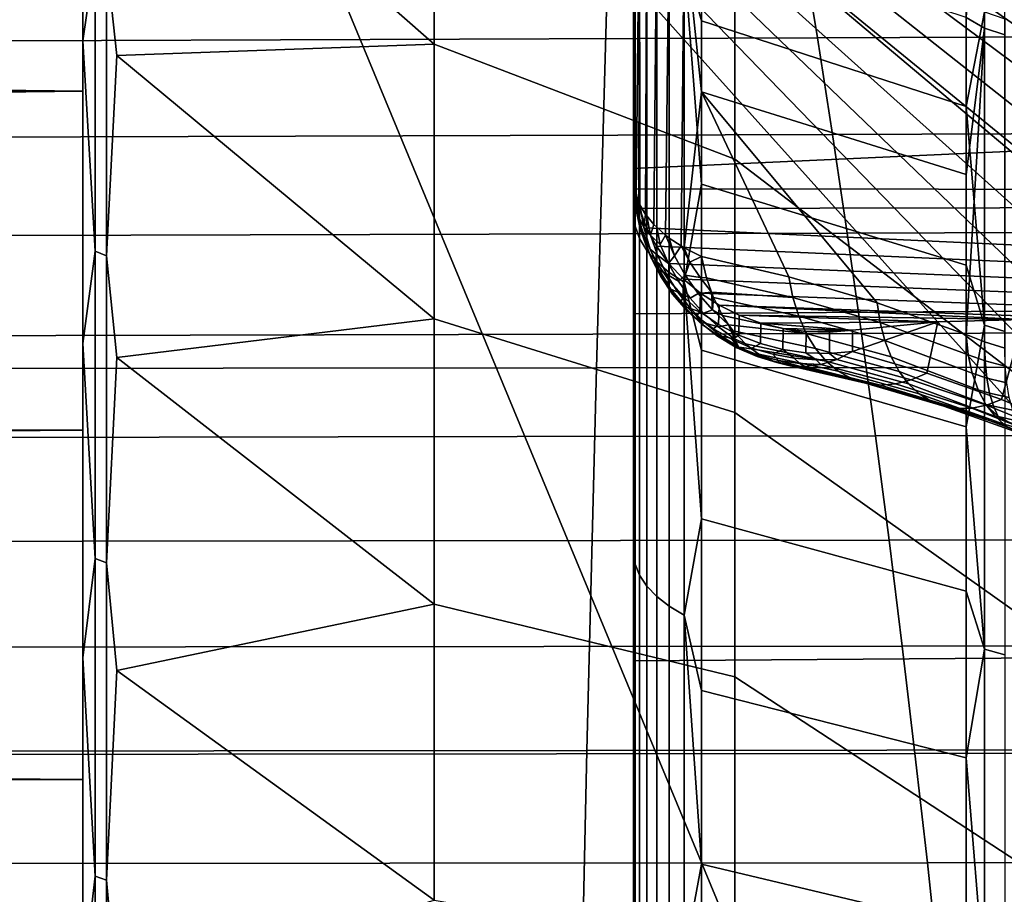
# Model space of a CAD drawing. Header units: metres. Extents: x -23 to 242, y -40 to 23.
# Tile 308 of 450: x 60.33 to 62.93, y 8.78 to 11.08. Entities that reach past the tile are written whole.
import ezdxf

# ---------------------------------------------------------------- set-up
doc = ezdxf.new("R2010")
doc.units = ezdxf.units.M
doc.layers.add('solid_10171013', color=7, linetype='CONTINUOUS')

msp = doc.modelspace()

# ---------------------------------------------------------------- linework, layer by layer
at = {"layer": 'solid_10171013'}
for points in [[(60.5, 8.128956, 93.920914), (60.5, 12.586076, 80.956848), (60.5, 12.791713, 84.279747), (60.5, 8.051775, 94.185745)], [(60.5, 8.051775, 94.185745), (60.5, 12.791713, 84.279747), (60.5, 5.701145, 100.984077)], [(63.438198, 5.701145, 100.984077), (60.5, 5.701145, 100.984077), (60.5, 12.791713, 84.279747)], [(66.439064, 6.178546, 99.85939), (66.376396, 5.701229, 100.983879), (63.438198, 5.701145, 100.984077), (60.5, 12.791713, 84.279747)], [(63.843845, 10.799476, 88.97316), (60.5, 12.791713, 84.279747), (63.275738, 11.222434, 87.976738)], [(64.358871, 10.366064, 89.994217), (60.5, 12.791713, 84.279747), (63.843845, 10.799476, 88.97316)], [(64.81916, 9.923616, 91.03656), (60.5, 12.791713, 84.279747), (64.358871, 10.366064, 89.994217)], [(65.224083, 9.472796, 92.098625), (60.5, 12.791713, 84.279747), (64.81916, 9.923616, 91.03656)], [(65.572449, 9.014806, 93.177582), (60.5, 12.791713, 84.279747), (65.224083, 9.472796, 92.098625)], [(65.863396, 8.550895, 94.270485), (60.5, 12.791713, 84.279747), (65.572449, 9.014806, 93.177582)], [(66.096451, 8.081754, 95.375717), (60.5, 12.791713, 84.279747), (65.863396, 8.550895, 94.270485)], [(66.270798, 7.608935, 96.489609), (60.5, 12.791713, 84.279747), (66.096451, 8.081754, 95.375717)], [(66.3862, 7.133365, 97.609978), (60.5, 12.791713, 84.279747), (66.270798, 7.608935, 96.489609)], [(66.442329, 6.65596, 98.734673), (60.5, 12.791713, 84.279747), (66.3862, 7.133365, 97.609978)], [(66.439064, 6.178546, 99.85939), (60.5, 12.791713, 84.279747), (66.442329, 6.65596, 98.734673)], [(60.5, 8.185253, 93.650314), (60.5, 11.755618, 80.319595), (60.5, 12.586076, 80.956848), (60.5, 8.128956, 93.920914)], [(62.96183, 11.306804, 106.725151), (62.216911, 11.955306, 107.509407), (62.216911, 11.350748, 108.131721), (62.96183, 10.740775, 107.318192)], [(62.874352, 11.059078, 81.077293), (62.874352, 11.855079, 81.680412), (62.825428, 11.08744, 81.05307)], [(62.927528, 11.041533, 81.101761), (62.927528, 11.836271, 81.703918), (62.874352, 11.855079, 81.680412), (62.874352, 11.059078, 81.077293)], [(60.5, 11.025971, 111.005943), (60.5, 11.791797, 110.390594), (60.5, 11.755618, 112.680405)], [(60.532379, 11.251168, 110.80912), (60.5, 11.791797, 110.390594), (60.5, 11.025971, 111.005943)], [(27.083891, 11.282874, 79.986465), (26.855364, 11.649214, 80.242821), (60.5, 11.755618, 80.319595), (60.5, 10.893069, 79.726776)], [(60.200001, 11.755705, 112.680344), (60.200001, 10.89278, 113.273415), (60.5, 10.893069, 113.273224), (60.5, 11.755618, 112.680405)], [(60.5, 8.220098, 93.376259), (60.5, 10.893069, 79.726776), (60.5, 11.755618, 80.319595), (60.5, 8.185253, 93.650314)], [(60.5, 10.228466, 111.578896), (60.5, 11.025971, 111.005943), (60.5, 11.755618, 112.680405), (60.5, 10.893069, 113.273224)], [(60.562321, 11.237652, 110.791931), (60.589287, 10.986746, 110.953888), (61.425186, 11.016607, 109.739616), (60.589287, 11.749707, 110.340805)], [(60.589287, 11.749707, 110.340805), (61.425186, 11.016607, 109.739616), (61.425186, 11.708012, 109.132317)], [(62.216911, 11.350748, 108.131721), (61.425186, 11.708012, 109.132317), (61.425186, 11.016607, 109.739616), (62.216911, 10.713842, 108.720886)], [(61.950001, 10.689047, 79.536896), (61.950001, 11.561425, 80.119041), (79.512314, 11.489018, 80.068169)], [(61.950001, 10.66209, 79.600403), (61.950001, 11.524248, 80.176056), (61.950001, 11.561425, 80.119041), (61.950001, 10.689047, 79.536896)], [(61.951706, 10.640018, 79.635284), (61.95388, 11.487421, 80.22625), (61.950001, 11.524248, 80.176056), (61.950001, 10.66209, 79.600403)], [(61.953896, 10.635756, 79.503433), (61.950001, 10.689047, 79.536896), (79.512314, 11.489018, 80.068169), (79.520798, 10.616048, 79.491119)], [(61.951706, 10.640018, 79.635284), (61.953896, 10.628829, 79.653069), (61.95388, 11.487421, 80.22625)], [(61.95388, 11.487421, 80.22625), (61.953896, 10.628829, 79.653069), (61.957092, 10.617318, 79.671371), (61.965477, 11.452089, 80.276306)], [(62.083687, 11.239864, 112.607681), (62.128605, 11.501122, 112.369476), (62.128605, 11.078641, 112.667252)], [(62.128605, 11.078641, 112.667252), (62.128605, 11.501122, 112.369476), (62.825428, 11.263621, 111.818939), (62.825428, 10.852987, 112.112549)], [(61.957092, 10.617318, 79.671371), (61.96426, 10.598804, 79.700653), (61.965477, 11.452089, 80.276306)], [(61.96426, 10.598804, 79.700653), (61.96682, 10.593431, 79.709145), (61.965477, 11.452089, 80.276306)], [(61.965477, 11.452089, 80.276306), (61.96682, 10.593431, 79.709145), (61.981819, 10.568454, 79.748863), (61.984608, 11.417864, 80.324791)], [(61.981819, 10.568454, 79.748863), (61.984577, 10.564619, 79.754944), (61.984608, 11.417864, 80.324791)], [(61.984608, 11.417864, 80.324791), (61.984577, 10.564619, 79.754944), (62.003841, 10.541604, 79.791252), (62.010979, 11.385279, 80.370949)], [(61.95388, 10.537431, 113.404388), (61.950001, 11.15432, 113.078812), (61.95388, 11.399031, 112.835785)], [(61.95388, 10.537431, 113.404388), (61.95388, 11.399031, 112.835785), (61.965477, 11.363971, 112.785538), (61.965477, 10.505021, 113.352394)], [(62.003841, 10.541604, 79.791252), (62.010963, 10.534391, 79.802734), (62.010979, 11.385279, 80.370949)], [(62.010979, 11.385279, 80.370949), (62.010963, 10.534391, 79.802734), (62.034363, 10.5138, 79.835464), (62.044178, 11.354839, 80.41407)], [(61.965477, 10.505021, 113.352394), (61.965477, 11.363971, 112.785538), (61.984608, 11.330009, 112.73687), (61.984608, 10.473627, 113.302032)], [(61.984608, 10.473627, 113.302032), (61.984608, 11.330009, 112.73687), (62.010979, 11.297674, 112.690529), (62.010979, 10.443736, 113.254082)], [(62.034363, 10.5138, 79.835464), (62.044167, 10.506214, 79.847389), (62.044178, 11.354839, 80.41407)], [(62.044178, 11.354839, 80.41407), (62.044167, 10.506214, 79.847389), (62.07539, 10.485476, 79.880539), (62.083687, 11.32702, 80.453484)], [(62.96183, 10.740775, 107.318192), (62.216911, 11.350748, 108.131721), (62.216911, 10.713842, 108.720886), (62.96183, 10.143685, 107.879944)], [(61.950001, 10.30627, 113.698349), (79.231575, 10.426276, 113.625862), (79.209503, 11.306399, 113.058014), (61.950001, 11.190844, 113.136337)], [(62.07539, 10.485476, 79.880539), (62.083714, 10.480637, 79.888344), (62.083687, 11.32702, 80.453484)], [(62.083687, 11.32702, 80.453484), (62.128605, 10.891182, 80.205879), (62.128605, 11.317075, 80.498749)], [(62.083687, 11.32702, 80.453484), (62.083714, 10.480637, 79.888344), (62.128605, 10.891182, 80.205879)], [(62.128605, 10.891182, 80.205879), (62.825428, 10.673471, 80.764183), (62.825428, 11.08744, 81.05307), (62.128605, 11.317075, 80.498749)], [(27.311821, 10.911628, 79.738846), (27.083891, 11.282874, 79.986465), (60.5, 10.893069, 79.726776)], [(59.565639, 11.271171, 252.26239), (62.393341, 11.282767, 252.810181), (62.434021, 11.03344, 252.572495), (59.605713, 11.023162, 252.022919)], [(62.010979, 10.443736, 113.254082), (62.010979, 11.297674, 112.690529), (62.044178, 11.267469, 112.647247), (62.044178, 10.415814, 113.20929)], [(62.393341, 11.282767, 252.810181), (65.213303, 11.295973, 253.358307), (65.254417, 11.045287, 253.122299), (62.434021, 11.03344, 252.572495)], [(62.044178, 10.415814, 113.20929), (62.044178, 11.267469, 112.647247), (62.083687, 11.239864, 112.607681), (62.083687, 10.390295, 113.16835)], [(62.874397, 11.101588, 111.892097), (62.825428, 10.852987, 112.112549), (62.825428, 11.263621, 111.818939)], [(60.532379, 10.47157, 111.389122), (60.532379, 11.251168, 110.80912), (60.5, 11.025971, 111.005943)], [(60.562321, 10.458991, 111.371239), (60.562321, 11.237652, 110.791931), (60.532379, 11.251168, 110.80912), (60.532379, 10.47157, 111.389122)], [(60.562321, 11.237652, 110.791931), (60.562321, 10.458991, 111.371239), (60.589287, 10.986746, 110.953888)], [(62.083687, 11.239864, 112.607681), (62.128605, 11.078641, 112.667252), (62.128605, 10.648454, 112.953773)], [(62.083687, 10.390295, 113.16835), (62.083687, 11.239864, 112.607681), (62.128605, 10.648454, 112.953773)], [(61.950001, 10.272331, 113.639305), (61.950001, 10.30627, 113.698349), (61.950001, 11.190844, 113.136337), (61.950001, 11.15432, 113.078812)], [(57.947433, 11.16523, 275.471954), (57.920525, 10.161178, 275.65506), (61.8522, 10.164683, 276.384033), (61.880146, 11.168901, 276.199493)], [(61.880146, 11.168901, 276.199493), (61.8522, 10.164683, 276.384033), (65.80378, 10.168763, 277.115326), (65.832191, 11.173234, 276.929291)], [(61.95388, 10.537431, 113.404388), (61.950001, 10.272331, 113.639305), (61.950001, 11.15432, 113.078812)], [(62.874397, 11.101588, 111.892097), (62.874401, 10.276514, 112.454788), (62.825428, 10.852987, 112.112549)], [(62.927582, 11.08398, 111.867683), (62.927582, 10.260214, 112.429482), (62.874401, 10.276514, 112.454788), (62.874397, 11.101588, 111.892097)], [(62.128605, 10.648454, 112.953773), (62.128605, 11.078641, 112.667252), (62.825428, 10.852987, 112.112549), (62.825428, 10.434704, 112.395157)], [(62.874352, 11.059078, 81.077293), (62.825428, 11.08744, 81.05307), (62.825428, 10.673471, 80.764183)], [(62.434021, 11.03344, 252.572495), (65.254417, 11.045287, 253.122299), (65.294556, 10.78939, 252.891968), (62.47374, 10.778877, 252.340408)], [(62.874352, 11.059078, 81.077293), (62.825428, 10.673471, 80.764183), (62.825428, 10.251979, 80.486382)], [(62.874348, 10.232453, 80.516884), (62.874352, 11.059078, 81.077293), (62.825428, 10.251979, 80.486382)], [(62.927528, 10.21622, 80.542236), (62.927528, 11.041533, 81.101761), (62.874352, 11.059078, 81.077293), (62.874348, 10.232453, 80.516884)], [(59.605713, 11.023162, 252.022919), (62.434021, 11.03344, 252.572495), (62.47374, 10.778877, 252.340408), (59.644863, 10.769891, 251.788971)], [(60.532379, 10.47157, 111.389122), (60.5, 11.025971, 111.005943), (60.5, 10.228466, 111.578896)], [(60.589287, 10.986746, 110.953888), (61.425186, 10.293754, 110.309113), (61.425186, 11.016607, 109.739616)], [(62.216911, 10.713842, 108.720886), (61.425186, 11.016607, 109.739616), (61.425186, 10.293754, 110.309113), (62.216911, 10.046404, 109.275215)], [(60.562321, 10.458991, 111.371239), (60.589287, 10.191853, 111.524963), (61.425186, 10.293754, 110.309113), (60.589287, 10.986746, 110.953888)], [(27.537012, 10.537172, 79.500938), (27.311821, 10.911628, 79.738846), (60.5, 10.893069, 79.726776)], [(27.757111, 10.161452, 79.273712), (27.537012, 10.537172, 79.500938), (60.5, 10.893069, 79.726776), (60.5, 10.000049, 79.179543)], [(60.200001, 10, 113.820511), (60.5, 10.000049, 113.820457), (60.5, 10.893069, 113.273224), (60.200001, 10.89278, 113.273415)], [(60.5, 8.220098, 93.376259), (60.5, 10.000049, 79.179543), (60.5, 10.893069, 79.726776)], [(60.5, 9.400755, 112.108353), (60.5, 10.228466, 111.578896), (60.5, 10.893069, 113.273224), (60.5, 10.000049, 113.820457)], [(62.083714, 10.480637, 79.888344), (62.128605, 10.457715, 79.924347), (62.128605, 10.891182, 80.205879)], [(62.591694, 10.335068, 80.306725), (62.825428, 10.251979, 80.486382), (62.825428, 10.673471, 80.764183), (62.128605, 10.891182, 80.205879)], [(62.128605, 10.891182, 80.205879), (62.358986, 10.403736, 80.118958), (62.591694, 10.335068, 80.306725)], [(62.128605, 10.891182, 80.205879), (62.128605, 10.457715, 79.924347), (62.358986, 10.403736, 80.118958)], [(62.874401, 10.276514, 112.454788), (62.825428, 10.434704, 112.395157), (62.825428, 10.852987, 112.112549)], [(62.47374, 10.778877, 252.340408), (65.294556, 10.78939, 252.891968), (65.333687, 10.528402, 252.667404), (62.512486, 10.519197, 252.114014)], [(59.644863, 10.769891, 251.788971), (62.47374, 10.778877, 252.340408), (62.512486, 10.519197, 252.114014), (59.683064, 10.51147, 251.560669)], [(62.96183, 10.143685, 107.879944), (62.216911, 10.713842, 108.720886), (62.216911, 10.046404, 109.275215), (62.96183, 9.517261, 108.408791)], [(61.953793, 10.605516, 79.576393), (61.950001, 10.66209, 79.600403), (61.950001, 10.689047, 79.536896), (61.953896, 10.635756, 79.503433)], [(61.956345, 10.584389, 79.616776), (61.951706, 10.640018, 79.635284), (61.950001, 10.66209, 79.600403), (61.953793, 10.605516, 79.576393)], [(61.956345, 10.584389, 79.616776), (61.953896, 10.628829, 79.653069), (61.951706, 10.640018, 79.635284)], [(61.953793, 10.605516, 79.576393), (61.953896, 10.635756, 79.503433), (61.965309, 10.58368, 79.470963), (61.965111, 10.5498, 79.552742)], [(61.965309, 10.58368, 79.470963), (61.953896, 10.635756, 79.503433), (79.520798, 10.616048, 79.491119)], [(62.083687, 10.390295, 113.16835), (62.128605, 10.648454, 112.953773), (62.128605, 10.210861, 113.228851)], [(62.128605, 10.210861, 113.228851), (62.128605, 10.648454, 112.953773), (62.825428, 10.434704, 112.395157), (62.825428, 10.009066, 112.666557)], [(61.967648, 10.530431, 79.598633), (61.956345, 10.584389, 79.616776), (61.953793, 10.605516, 79.576393), (61.965111, 10.5498, 79.552742)], [(61.963722, 10.560752, 79.657555), (61.957092, 10.617318, 79.671371), (61.953896, 10.628829, 79.653069), (61.956345, 10.584389, 79.616776)], [(61.963722, 10.560752, 79.657555), (61.96426, 10.598804, 79.700653), (61.957092, 10.617318, 79.671371)], [(61.984184, 10.532975, 79.439552), (61.965309, 10.58368, 79.470963), (79.520798, 10.616048, 79.491119), (79.526909, 9.714173, 78.960403)], [(61.976833, 10.506365, 79.64357), (61.963722, 10.560752, 79.657555), (61.956345, 10.584389, 79.616776), (61.967648, 10.530431, 79.598633)], [(61.96426, 10.598804, 79.700653), (61.963722, 10.560752, 79.657555), (61.976902, 10.534065, 79.699333), (61.96682, 10.593431, 79.709145)], [(61.965111, 10.5498, 79.552742), (61.965309, 10.58368, 79.470963), (61.984184, 10.532975, 79.439552), (61.98378, 10.495786, 79.529816)], [(61.976902, 10.534065, 79.699333), (61.981819, 10.568454, 79.748863), (61.96682, 10.593431, 79.709145)], [(61.963722, 10.560752, 79.657555), (61.976833, 10.506365, 79.64357), (61.993958, 10.476963, 79.688446), (61.976902, 10.534065, 79.699333)], [(61.976902, 10.534065, 79.699333), (61.994522, 10.513766, 79.743721), (61.984577, 10.564619, 79.754944), (61.981819, 10.568454, 79.748863)], [(61.994522, 10.513766, 79.743721), (62.003841, 10.541604, 79.791252), (61.984577, 10.564619, 79.754944)], [(61.95388, 9.647532, 113.927589), (61.950001, 10.272331, 113.639305), (61.95388, 10.537431, 113.404388)], [(61.95388, 9.647532, 113.927589), (61.95388, 10.537431, 113.404388), (61.965477, 10.505021, 113.352394), (61.965477, 9.617859, 113.873985)], [(61.985451, 10.478247, 79.580513), (61.967648, 10.530431, 79.598633), (61.965111, 10.5498, 79.552742), (61.98378, 10.495786, 79.529816)], [(61.996239, 10.454049, 79.629013), (61.976833, 10.506365, 79.64357), (61.967648, 10.530431, 79.598633), (61.985451, 10.478247, 79.580513)], [(61.976902, 10.534065, 79.699333), (61.993958, 10.476963, 79.688446), (62.013, 10.461061, 79.736855), (61.994522, 10.513766, 79.743721)], [(61.98378, 10.495786, 79.529816), (61.984184, 10.532975, 79.439552), (62.010216, 10.484629, 79.409798), (62.009525, 10.444295, 79.507957)], [(62.010216, 10.484629, 79.409798), (61.984184, 10.532975, 79.439552), (79.526909, 9.714173, 78.960403)], [(61.994522, 10.513766, 79.743721), (62.020283, 10.489319, 79.788795), (62.010963, 10.534391, 79.802734), (62.003841, 10.541604, 79.791252)], [(62.020283, 10.489319, 79.788795), (62.034363, 10.5138, 79.835464), (62.010963, 10.534391, 79.802734)], [(62.512486, 10.519197, 252.114014), (65.333687, 10.528402, 252.667404), (65.371796, 10.262444, 252.448715), (62.55024, 10.254513, 251.893433)], [(59.683064, 10.51147, 251.560669), (62.512486, 10.519197, 252.114014), (62.55024, 10.254513, 251.893433), (59.720306, 10.248011, 251.338104)], [(61.965477, 9.617859, 113.873985), (61.965477, 10.505021, 113.352394), (61.984608, 10.473627, 113.302032), (61.984608, 9.589115, 113.822067)], [(61.976833, 10.506365, 79.64357), (61.996239, 10.454049, 79.629013), (62.017708, 10.422579, 79.676277), (61.993958, 10.476963, 79.688446)], [(61.994522, 10.513766, 79.743721), (62.013, 10.461061, 79.736855), (62.041882, 10.439446, 79.784439), (62.020283, 10.489319, 79.788795)], [(62.041882, 10.439446, 79.784439), (62.05748, 10.459279, 79.834488), (62.034363, 10.5138, 79.835464), (62.020283, 10.489319, 79.788795)], [(62.05748, 10.459279, 79.834488), (62.044167, 10.506214, 79.847389), (62.034363, 10.5138, 79.835464)], [(62.05748, 10.459279, 79.834488), (62.07539, 10.485476, 79.880539), (62.044167, 10.506214, 79.847389)], [(61.985451, 10.478247, 79.580513), (61.98378, 10.495786, 79.529816), (62.009525, 10.444295, 79.507957), (62.009514, 10.428539, 79.562668)], [(62.021679, 10.4045, 79.614082), (61.996239, 10.454049, 79.629013), (61.985451, 10.478247, 79.580513), (62.009514, 10.428539, 79.562668)], [(61.993958, 10.476963, 79.688446), (62.017708, 10.422579, 79.676277), (62.037018, 10.410901, 79.728264), (62.013, 10.461061, 79.736855)], [(62.009525, 10.444295, 79.507957), (62.010216, 10.484629, 79.409798), (62.04282, 10.439479, 79.382179), (62.04195, 10.396108, 79.487503)], [(62.04282, 10.439479, 79.382179), (62.010216, 10.484629, 79.409798), (79.526909, 9.714173, 78.960403)], [(62.086098, 10.408016, 79.830666), (62.098637, 10.442623, 79.880363), (62.07539, 10.485476, 79.880539), (62.05748, 10.459279, 79.834488)], [(62.098637, 10.442623, 79.880363), (62.083714, 10.480637, 79.888344), (62.07539, 10.485476, 79.880539)], [(62.098637, 10.442623, 79.880363), (62.128605, 10.457715, 79.924347), (62.083714, 10.480637, 79.888344)], [(60.532379, 9.662133, 111.926697), (60.532379, 10.47157, 111.389122), (60.5, 10.228466, 111.578896)], [(60.562321, 9.650526, 111.908165), (60.562321, 10.458991, 111.371239), (60.532379, 10.47157, 111.389122), (60.532379, 9.662133, 111.926697)], [(60.562321, 10.458991, 111.371239), (60.562321, 9.650526, 111.908165), (60.589287, 10.191853, 111.524963)], [(61.984608, 9.589115, 113.822067), (61.984608, 10.473627, 113.302032), (62.010979, 10.443736, 113.254082), (62.010979, 9.561749, 113.772629)], [(61.996239, 10.454049, 79.629013), (62.021679, 10.4045, 79.614082), (62.047802, 10.371711, 79.662987), (62.017708, 10.422579, 79.676277)], [(62.013, 10.461061, 79.736855), (62.037018, 10.410901, 79.728264), (62.068333, 10.39222, 79.777885), (62.041882, 10.439446, 79.784439)], [(62.068333, 10.39222, 79.777885), (62.086098, 10.408016, 79.830666), (62.05748, 10.459279, 79.834488), (62.041882, 10.439446, 79.784439)], [(62.098637, 10.442623, 79.880363), (62.125305, 10.402076, 79.877831), (62.142288, 10.401312, 79.895882), (62.128605, 10.457715, 79.924347)], [(62.369541, 10.349879, 80.089218), (62.358986, 10.403736, 80.118958), (62.128605, 10.457715, 79.924347), (62.142288, 10.401312, 79.895882)], [(61.950001, 9.392666, 114.213814), (79.254471, 9.517689, 114.146988), (79.231575, 10.426276, 113.625862), (61.950001, 10.30627, 113.698349)], [(62.009514, 10.428539, 79.562668), (62.009525, 10.444295, 79.507957), (62.04195, 10.396108, 79.487503), (62.039509, 10.381979, 79.545326)], [(62.052814, 10.358377, 79.598961), (62.021679, 10.4045, 79.614082), (62.009514, 10.428539, 79.562668), (62.039509, 10.381979, 79.545326)], [(62.010979, 9.561749, 113.772629), (62.010979, 10.443736, 113.254082), (62.044178, 10.415814, 113.20929), (62.044178, 9.536185, 113.726448)], [(62.017708, 10.422579, 79.676277), (62.047802, 10.371711, 79.662987), (62.066261, 10.363923, 79.718048), (62.037018, 10.410901, 79.728264)], [(62.04195, 10.396108, 79.487503), (62.04282, 10.439479, 79.382179), (62.081612, 10.398134, 79.357033), (62.080563, 10.351954, 79.468758)], [(62.081612, 10.398134, 79.357033), (62.04282, 10.439479, 79.382179), (79.526909, 9.714173, 78.960403)], [(62.086098, 10.408016, 79.830666), (62.125305, 10.402076, 79.877831), (62.098637, 10.442623, 79.880363)], [(62.874401, 10.276514, 112.454788), (62.825428, 10.009066, 112.666557), (62.825428, 10.434704, 112.395157)], [(62.021679, 10.4045, 79.614082), (62.052814, 10.358377, 79.598961), (62.047802, 10.371711, 79.662987)], [(62.037018, 10.410901, 79.728264), (62.066261, 10.363923, 79.718048), (62.099323, 10.348205, 79.769226), (62.068333, 10.39222, 79.777885)], [(62.044178, 9.536185, 113.726448), (62.044178, 10.415814, 113.20929), (62.083687, 10.390295, 113.16835), (62.083687, 9.512821, 113.684242)], [(62.099323, 10.348205, 79.769226), (62.119755, 10.360271, 79.823662), (62.086098, 10.408016, 79.830666), (62.068333, 10.39222, 79.777885)], [(62.080563, 10.351954, 79.468758), (62.081612, 10.398134, 79.357033), (62.125973, 10.361227, 79.334702), (62.124779, 10.312504, 79.452011)], [(62.125973, 10.361227, 79.334702), (62.081612, 10.398134, 79.357033), (79.526909, 9.714173, 78.960403)], [(62.086098, 10.408016, 79.830666), (62.119755, 10.360271, 79.823662), (62.154865, 10.363974, 79.872475), (62.125305, 10.402076, 79.877831)], [(62.125305, 10.402076, 79.877831), (62.154865, 10.363974, 79.872475), (62.142288, 10.401312, 79.895882)], [(62.369541, 10.349879, 80.089218), (62.142288, 10.401312, 79.895882), (62.154865, 10.363974, 79.872475)], [(62.599388, 10.283669, 80.275925), (62.591694, 10.335068, 80.306725), (62.358986, 10.403736, 80.118958), (62.369541, 10.349879, 80.089218)], [(62.039509, 10.381979, 79.545326), (62.04195, 10.396108, 79.487503), (62.080563, 10.351954, 79.468758), (62.075035, 10.339192, 79.528725)], [(62.089233, 10.316295, 79.583862), (62.052814, 10.358377, 79.598961), (62.039509, 10.381979, 79.545326), (62.075035, 10.339192, 79.528725)], [(62.047802, 10.371711, 79.662987), (62.083801, 10.325106, 79.648781), (62.100368, 10.320722, 79.706345), (62.066261, 10.363923, 79.718048)], [(62.089233, 10.316295, 79.583862), (62.083801, 10.325106, 79.648781), (62.047802, 10.371711, 79.662987), (62.052814, 10.358377, 79.598961)], [(62.083687, 10.390295, 113.16835), (62.128605, 10.210861, 113.228851), (62.128605, 9.766167, 113.492294)], [(62.083687, 9.512821, 113.684242), (62.083687, 10.390295, 113.16835), (62.128605, 9.766167, 113.492294)], [(62.066261, 10.363923, 79.718048), (62.100368, 10.320722, 79.706345), (62.134483, 10.30792, 79.758553), (62.099323, 10.348205, 79.769226)], [(62.075035, 10.339192, 79.528725), (62.080563, 10.351954, 79.468758), (62.124779, 10.312504, 79.452011), (62.115612, 10.300756, 79.513092)], [(62.134483, 10.30792, 79.758553), (62.157986, 10.316706, 79.81356), (62.119755, 10.360271, 79.823662), (62.099323, 10.348205, 79.769226)], [(62.119755, 10.360271, 79.823662), (62.157986, 10.316706, 79.81356), (62.154865, 10.363974, 79.872475)], [(62.124779, 10.312504, 79.452011), (62.125973, 10.361227, 79.334702), (62.175159, 10.329281, 79.31546), (62.173927, 10.278357, 79.437515)], [(62.175159, 10.329281, 79.31546), (62.125973, 10.361227, 79.334702), (79.526909, 9.714173, 78.960403)], [(62.157986, 10.316706, 79.81356), (62.160862, 10.349245, 79.862175), (62.154865, 10.363974, 79.872475)], [(62.384949, 10.300058, 80.054909), (62.369541, 10.349879, 80.089218), (62.154865, 10.363974, 79.872475), (62.160862, 10.349245, 79.862175)], [(62.157986, 10.316706, 79.81356), (62.18446, 10.302423, 79.824295), (62.160862, 10.349245, 79.862175)], [(62.404957, 10.255055, 80.016563), (62.384949, 10.300058, 80.054909), (62.160862, 10.349245, 79.862175), (62.18446, 10.302423, 79.824295)], [(62.611679, 10.236022, 80.240883), (62.599388, 10.283669, 80.275925), (62.369541, 10.349879, 80.089218), (62.384949, 10.300058, 80.054909)], [(62.130455, 10.278812, 79.568985), (62.089233, 10.316295, 79.583862), (62.075035, 10.339192, 79.528725), (62.115612, 10.300756, 79.513092)], [(62.083801, 10.325106, 79.648781), (62.125179, 10.283446, 79.633865), (62.138901, 10.281843, 79.693298), (62.100368, 10.320722, 79.706345)], [(62.130455, 10.278812, 79.568985), (62.125179, 10.283446, 79.633865), (62.083801, 10.325106, 79.648781), (62.089233, 10.316295, 79.583862)], [(62.100368, 10.320722, 79.706345), (62.138901, 10.281843, 79.693298), (62.173393, 10.271849, 79.74601), (62.134483, 10.30792, 79.758553)], [(62.173927, 10.278357, 79.437515), (62.175159, 10.329281, 79.31546), (62.228428, 10.302844, 79.299599), (62.227264, 10.250029, 79.425491)], [(62.175159, 10.329281, 79.31546), (79.526909, 9.714173, 78.960403), (62.97551, 10.291402, 79.292747)], [(62.228428, 10.302844, 79.299599), (62.175159, 10.329281, 79.31546), (62.97551, 10.291402, 79.292747)], [(62.831051, 10.198872, 80.451698), (62.825428, 10.251979, 80.486382), (62.591694, 10.335068, 80.306725), (62.599388, 10.283669, 80.275925)], [(60.589287, 10.191853, 111.524963), (61.425186, 9.541514, 110.839195), (61.425186, 10.293754, 110.309113)], [(62.216911, 10.046404, 109.275215), (61.425186, 10.293754, 110.309113), (61.425186, 9.541514, 110.839195), (62.216911, 9.350333, 109.793144)], [(61.950001, 9.362234, 114.152893), (61.950001, 9.392666, 114.213814), (61.950001, 10.30627, 113.698349), (61.950001, 10.272331, 113.639305)], [(62.115612, 10.300756, 79.513092), (62.124779, 10.312504, 79.452011), (62.173927, 10.278357, 79.437515), (62.160698, 10.267189, 79.498634)], [(62.175922, 10.246428, 79.55452), (62.130455, 10.278812, 79.568985), (62.115612, 10.300756, 79.513092), (62.160698, 10.267189, 79.498634)], [(62.134483, 10.30792, 79.758553), (62.173393, 10.271849, 79.74601), (62.200214, 10.277923, 79.800461), (62.157986, 10.316706, 79.81356)], [(62.157986, 10.316706, 79.81356), (62.200214, 10.277923, 79.800461), (62.18446, 10.302423, 79.824295)], [(62.404957, 10.255055, 80.016563), (62.18446, 10.302423, 79.824295), (62.200214, 10.277923, 79.800461)], [(62.227264, 10.250029, 79.425491), (62.228428, 10.302844, 79.299599), (62.284977, 10.282282, 79.287292), (62.283978, 10.227951, 79.416122)], [(62.228428, 10.302844, 79.299599), (62.97551, 10.291402, 79.292747), (62.7509, 10.285246, 79.28907)], [(62.284977, 10.282282, 79.287292), (62.228428, 10.302844, 79.299599), (62.7509, 10.285246, 79.28907)], [(62.628368, 10.19283, 80.20208), (62.611679, 10.236022, 80.240883), (62.384949, 10.300058, 80.054909), (62.404957, 10.255055, 80.016563)], [(61.95388, 9.647532, 113.927589), (61.950001, 9.362234, 114.152893), (61.950001, 10.272331, 113.639305)], [(62.171322, 10.247346, 79.618454), (62.181374, 10.247782, 79.679077), (62.138901, 10.281843, 79.693298), (62.125179, 10.283446, 79.633865)], [(62.175922, 10.246428, 79.55452), (62.171322, 10.247346, 79.618454), (62.125179, 10.283446, 79.633865), (62.130455, 10.278812, 79.568985)], [(62.138901, 10.281843, 79.693298), (62.181374, 10.247782, 79.679077), (62.215595, 10.240417, 79.731728), (62.173393, 10.271849, 79.74601)], [(62.160698, 10.267189, 79.498634), (62.173927, 10.278357, 79.437515), (62.227264, 10.250029, 79.425491), (62.209679, 10.238942, 79.48555)], [(62.225037, 10.219571, 79.540672), (62.175922, 10.246428, 79.55452), (62.160698, 10.267189, 79.498634), (62.209679, 10.238942, 79.48555)], [(62.173393, 10.271849, 79.74601), (62.215595, 10.240417, 79.731728), (62.200214, 10.277923, 79.800461)], [(62.215595, 10.240417, 79.731728), (62.212494, 10.261617, 79.782646), (62.200214, 10.277923, 79.800461)], [(62.429264, 10.215569, 79.974762), (62.404957, 10.255055, 80.016563), (62.200214, 10.277923, 79.800461), (62.212494, 10.261617, 79.782646)], [(62.283978, 10.227951, 79.416122), (62.284977, 10.282282, 79.287292), (62.344051, 10.267815, 79.278664), (62.343208, 10.212459, 79.409546)], [(62.284977, 10.282282, 79.287292), (62.7509, 10.285246, 79.28907), (62.526924, 10.263133, 79.275871)], [(62.344051, 10.267815, 79.278664), (62.284977, 10.282282, 79.287292), (62.526924, 10.263133, 79.275871)], [(62.343208, 10.212459, 79.409546), (62.344051, 10.267815, 79.278664), (62.404591, 10.259765, 79.273865), (62.40406, 10.203785, 79.405869)], [(62.404591, 10.259765, 79.273865), (62.344051, 10.267815, 79.278664), (62.526924, 10.263133, 79.275871)], [(62.526924, 10.207317, 79.407364), (62.526924, 10.263133, 79.275871), (62.7509, 10.285246, 79.28907)], [(62.721859, 10.150415, 79.600945), (62.526924, 10.207317, 79.407364), (62.7509, 10.285246, 79.28907)], [(62.841774, 10.150002, 80.412354), (62.831051, 10.198872, 80.451698), (62.599388, 10.283669, 80.275925), (62.611679, 10.236022, 80.240883)], [(62.721859, 10.150415, 79.600945), (62.7509, 10.285246, 79.28907), (62.97551, 10.291402, 79.292747), (62.91877, 10.080907, 79.788506)], [(62.874401, 10.276514, 112.454788), (62.874401, 9.422981, 112.973289), (62.825428, 10.009066, 112.666557)], [(62.927582, 10.260214, 112.429482), (62.927582, 9.408035, 112.947159), (62.874401, 9.422981, 112.973289), (62.874401, 10.276514, 112.454788)], [(62.91877, 10.080907, 79.788506), (62.97551, 10.291402, 79.292747), (63.200279, 10.28162, 79.286903), (63.116543, 9.999087, 79.968796)], [(59.720306, 10.248011, 251.338104), (62.55024, 10.254513, 251.893433), (62.586983, 9.984941, 251.678757), (59.756569, 9.979626, 251.121384)], [(62.221558, 10.217334, 79.602783), (62.227253, 10.218968, 79.663857), (62.181374, 10.247782, 79.679077), (62.171322, 10.247346, 79.618454)], [(62.225037, 10.219571, 79.540672), (62.221558, 10.217334, 79.602783), (62.171322, 10.247346, 79.618454), (62.175922, 10.246428, 79.55452)], [(62.181374, 10.247782, 79.679077), (62.227253, 10.218968, 79.663857), (62.215595, 10.240417, 79.731728)], [(62.209679, 10.238942, 79.48555), (62.227264, 10.250029, 79.425491), (62.283978, 10.227951, 79.416122), (62.261898, 10.216397, 79.474014)], [(62.215595, 10.240417, 79.731728), (62.244457, 10.227509, 79.737846), (62.212494, 10.261617, 79.782646)], [(62.457481, 10.182218, 79.930176), (62.429264, 10.215569, 79.974762), (62.212494, 10.261617, 79.782646), (62.244457, 10.227509, 79.737846)], [(62.40406, 10.203785, 79.405869), (62.404591, 10.259765, 79.273865), (62.465599, 10.258198, 79.272934), (62.465611, 10.202063, 79.405136)], [(62.465599, 10.258198, 79.272934), (62.404591, 10.259765, 79.273865), (62.526924, 10.263133, 79.275871)], [(62.649216, 10.154722, 80.160095), (62.628368, 10.19283, 80.20208), (62.404957, 10.255055, 80.016563), (62.429264, 10.215569, 79.974762)], [(62.526924, 10.207317, 79.407364), (62.465611, 10.202063, 79.405136), (62.465599, 10.258198, 79.272934), (62.526924, 10.263133, 79.275871)], [(62.55024, 10.254513, 251.893433), (65.371796, 10.262444, 252.448715), (65.408875, 9.991632, 252.235962), (62.586983, 9.984941, 251.678757)], [(62.875824, 10.182635, 80.480759), (62.874348, 10.232453, 80.516884), (62.825428, 10.251979, 80.486382), (62.831051, 10.198872, 80.451698)], [(60.532379, 9.662133, 111.926697), (60.5, 10.228466, 111.578896), (60.5, 9.400755, 112.108353)], [(62.277145, 10.198601, 79.527611), (62.225037, 10.219571, 79.540672), (62.209679, 10.238942, 79.48555), (62.261898, 10.216397, 79.474014)], [(62.227253, 10.218968, 79.663857), (62.260731, 10.213988, 79.716087), (62.244457, 10.227509, 79.737846), (62.215595, 10.240417, 79.731728)], [(62.277145, 10.198601, 79.527611), (62.275146, 10.193851, 79.587074), (62.221558, 10.217334, 79.602783), (62.225037, 10.219571, 79.540672)], [(62.275146, 10.193851, 79.587074), (62.275951, 10.195767, 79.647835), (62.227253, 10.218968, 79.663857), (62.221558, 10.217334, 79.602783)], [(62.227253, 10.218968, 79.663857), (62.275951, 10.195767, 79.647835), (62.279934, 10.200675, 79.690804), (62.260731, 10.213988, 79.716087)], [(62.457481, 10.182218, 79.930176), (62.244457, 10.227509, 79.737846), (62.260731, 10.213988, 79.716087)], [(62.261898, 10.216397, 79.474014), (62.283978, 10.227951, 79.416122), (62.343208, 10.212459, 79.409546), (62.316654, 10.199857, 79.46418)], [(62.331551, 10.183796, 79.515526), (62.277145, 10.198601, 79.527611), (62.261898, 10.216397, 79.474014), (62.316654, 10.199857, 79.46418)], [(62.673916, 10.122255, 80.115532), (62.649216, 10.154722, 80.160095), (62.429264, 10.215569, 79.974762), (62.457481, 10.182218, 79.930176)], [(62.857456, 10.106095, 80.368942), (62.841774, 10.150002, 80.412354), (62.611679, 10.236022, 80.240883), (62.628368, 10.19283, 80.20208)], [(62.928844, 10.168637, 80.507996), (62.927528, 10.21622, 80.542236), (62.874348, 10.232453, 80.516884), (62.875824, 10.182635, 80.480759)], [(60.562321, 9.650526, 111.908165), (60.589287, 9.367339, 112.052376), (61.425186, 9.541514, 110.839195), (60.589287, 10.191853, 111.524963)], [(62.128605, 9.766167, 113.492294), (62.128605, 10.210861, 113.228851), (62.825428, 10.009066, 112.666557), (62.825428, 9.576372, 112.926567)], [(62.489174, 10.155519, 79.883492), (62.457481, 10.182218, 79.930176), (62.260731, 10.213988, 79.716087), (62.279934, 10.200675, 79.690804)], [(62.331551, 10.183796, 79.515526), (62.331303, 10.177241, 79.571564), (62.275146, 10.193851, 79.587074), (62.277145, 10.198601, 79.527611)], [(62.275146, 10.193851, 79.587074), (62.327042, 10.178441, 79.63147), (62.318302, 10.181567, 79.642265), (62.275951, 10.195767, 79.647835)], [(62.275146, 10.193851, 79.587074), (62.331303, 10.177241, 79.571564), (62.358734, 10.170547, 79.592941), (62.327042, 10.178441, 79.63147)], [(62.275951, 10.195767, 79.647835), (62.318302, 10.181567, 79.642265), (62.279934, 10.200675, 79.690804)], [(62.523846, 10.135889, 79.835442), (62.489174, 10.155519, 79.883492), (62.279934, 10.200675, 79.690804), (62.318302, 10.181567, 79.642265)], [(62.373203, 10.189544, 79.456177), (62.316654, 10.199857, 79.46418), (62.343208, 10.212459, 79.409546)], [(62.387531, 10.175354, 79.50457), (62.331551, 10.183796, 79.515526), (62.316654, 10.199857, 79.46418), (62.373203, 10.189544, 79.456177)], [(62.43079, 10.185597, 79.450119), (62.373203, 10.189544, 79.456177), (62.343208, 10.212459, 79.409546), (62.40406, 10.203785, 79.405869)], [(62.44331, 10.17312, 79.496185), (62.387531, 10.175354, 79.50457), (62.373203, 10.189544, 79.456177), (62.43079, 10.185597, 79.450119)], [(62.485344, 10.186553, 79.45002), (62.43079, 10.185597, 79.450119), (62.40406, 10.203785, 79.405869), (62.465611, 10.202063, 79.405136)], [(62.485344, 10.186553, 79.45002), (62.465611, 10.202063, 79.405136), (62.526924, 10.207317, 79.407364)], [(62.485344, 10.186553, 79.45002), (62.526924, 10.207317, 79.407364), (62.721859, 10.150415, 79.600945), (62.681011, 10.132444, 79.644585)], [(62.877872, 10.067873, 80.322174), (62.857456, 10.106095, 80.368942), (62.628368, 10.19283, 80.20208), (62.649216, 10.154722, 80.160095)], [(62.875824, 10.182635, 80.480759), (62.831051, 10.198872, 80.451698), (62.841774, 10.150002, 80.412354), (62.880226, 10.137437, 80.439209)], [(57.920525, 10.161178, 275.65506), (57.896542, 9.153256, 275.817963), (61.82703, 9.15668, 276.548218), (61.8522, 10.164683, 276.384033)], [(61.8522, 10.164683, 276.384033), (61.82703, 9.15668, 276.548218), (65.77787, 9.160586, 277.280823), (65.80378, 10.168763, 277.115326)], [(62.523846, 10.135889, 79.835442), (62.318302, 10.181567, 79.642265), (62.327042, 10.178441, 79.63147)], [(62.560955, 10.123635, 79.786766), (62.523846, 10.135889, 79.835442), (62.327042, 10.178441, 79.63147), (62.358734, 10.170547, 79.592941)], [(62.331551, 10.183796, 79.515526), (62.389538, 10.167667, 79.556938), (62.358734, 10.170547, 79.592941), (62.331303, 10.177241, 79.571564)], [(62.331551, 10.183796, 79.515526), (62.387531, 10.175354, 79.50457), (62.400669, 10.167743, 79.543953), (62.389538, 10.167667, 79.556938)], [(62.560955, 10.123635, 79.786766), (62.358734, 10.170547, 79.592941), (62.389538, 10.167667, 79.556938)], [(62.387531, 10.175354, 79.50457), (62.44331, 10.17312, 79.496185), (62.400669, 10.167743, 79.543953)], [(62.560955, 10.123635, 79.786766), (62.389538, 10.167667, 79.556938), (62.400669, 10.167743, 79.543953)], [(62.640156, 10.121899, 79.69059), (62.59993, 10.118947, 79.738235), (62.400669, 10.167743, 79.543953), (62.44331, 10.17312, 79.496185)], [(62.59993, 10.118947, 79.738235), (62.560955, 10.123635, 79.786766), (62.400669, 10.167743, 79.543953)], [(62.44331, 10.17312, 79.496185), (62.43079, 10.185597, 79.450119), (62.485344, 10.186553, 79.45002)], [(62.681011, 10.132444, 79.644585), (62.640156, 10.121899, 79.69059), (62.44331, 10.17312, 79.496185), (62.485344, 10.186553, 79.45002)], [(62.702103, 10.095904, 80.069054), (62.673916, 10.122255, 80.115532), (62.457481, 10.182218, 79.930176), (62.489174, 10.155519, 79.883492)], [(62.928844, 10.168637, 80.507996), (62.875824, 10.182635, 80.480759), (62.880226, 10.137437, 80.439209), (62.932781, 10.125143, 80.468864)], [(27.971958, 9.78484, 79.057037), (27.757111, 10.161452, 79.273712), (60.5, 10.000049, 79.179543)], [(62.733372, 10.076053, 80.021324), (62.702103, 10.095904, 80.069054), (62.489174, 10.155519, 79.883492), (62.523846, 10.135889, 79.835442)], [(62.902657, 10.035999, 80.272804), (62.877872, 10.067873, 80.322174), (62.649216, 10.154722, 80.160095), (62.673916, 10.122255, 80.115532)], [(62.681011, 10.132444, 79.644585), (62.721859, 10.150415, 79.600945), (62.91877, 10.080907, 79.788506), (62.879589, 10.065935, 79.831978)], [(62.880226, 10.137437, 80.439209), (62.841774, 10.150002, 80.412354), (62.857456, 10.106095, 80.368942), (62.887482, 10.097568, 80.392876)], [(62.932781, 10.125143, 80.468864), (62.880226, 10.137437, 80.439209), (62.887482, 10.097568, 80.392876), (62.939281, 10.086339, 80.425392)], [(62.767265, 10.06299, 79.973053), (62.733372, 10.076053, 80.021324), (62.523846, 10.135889, 79.835442), (62.560955, 10.123635, 79.786766)], [(62.803288, 10.056908, 79.924942), (62.767265, 10.06299, 79.973053), (62.560955, 10.123635, 79.786766), (62.59993, 10.118947, 79.738235)], [(62.840912, 10.057894, 79.877686), (62.803288, 10.056908, 79.924942), (62.59993, 10.118947, 79.738235), (62.640156, 10.121899, 79.69059)], [(62.879589, 10.065935, 79.831978), (62.840912, 10.057894, 79.877686), (62.640156, 10.121899, 79.69059), (62.681011, 10.132444, 79.644585)], [(62.924957, 10.015738, 80.232666), (62.902657, 10.035999, 80.272804), (62.673916, 10.122255, 80.115532), (62.702103, 10.095904, 80.069054)], [(62.9314, 10.011005, 80.221664), (62.924957, 10.015738, 80.232666), (62.702103, 10.095904, 80.069054), (62.733372, 10.076053, 80.021324)], [(62.887482, 10.097568, 80.392876), (62.857456, 10.106095, 80.368942), (62.877872, 10.067873, 80.322174), (62.897484, 10.063652, 80.342491)], [(62.939281, 10.086339, 80.425392), (62.887482, 10.097568, 80.392876), (62.897484, 10.063652, 80.342491), (62.948257, 10.052759, 80.378166)], [(62.9314, 10.011005, 80.221664), (62.733372, 10.076053, 80.021324), (62.767265, 10.06299, 79.973053), (62.963654, 9.99329, 80.169594)], [(62.963654, 9.99329, 80.169594), (62.767265, 10.06299, 79.973053), (62.803288, 10.056908, 79.924942), (62.998898, 9.983132, 80.117455)], [(63.075939, 9.986071, 80.016182), (63.044975, 9.981211, 80.055046), (62.840912, 10.057894, 79.877686), (62.879589, 10.065935, 79.831978)], [(62.910072, 10.036222, 80.288849), (62.877872, 10.067873, 80.322174), (62.902657, 10.035999, 80.272804)], [(62.910072, 10.036222, 80.288849), (62.897484, 10.063652, 80.342491), (62.877872, 10.067873, 80.322174)], [(62.879589, 10.065935, 79.831978), (62.91877, 10.080907, 79.788506), (63.116543, 9.999087, 79.968796), (63.075939, 9.986071, 80.016182)], [(62.948257, 10.052759, 80.378166), (62.897484, 10.063652, 80.342491), (62.910072, 10.036222, 80.288849), (62.959583, 10.024868, 80.327843)], [(62.96183, 9.517261, 108.408791), (62.216911, 10.046404, 109.275215), (62.216911, 9.350333, 109.793144), (62.96183, 8.863312, 108.903191)], [(62.998898, 9.983132, 80.117455), (62.803288, 10.056908, 79.924942), (62.840912, 10.057894, 79.877686), (63.03653, 9.980711, 80.06604)], [(63.044975, 9.981211, 80.055046), (63.03653, 9.980711, 80.06604), (62.840912, 10.057894, 79.877686)], [(62.973103, 10.003051, 80.275124), (62.910072, 10.036222, 80.288849), (62.902657, 10.035999, 80.272804), (62.924957, 10.015738, 80.232666)], [(62.973103, 10.003051, 80.275124), (62.959583, 10.024868, 80.327843), (62.910072, 10.036222, 80.288849)], [(62.874401, 9.422981, 112.973289), (62.825428, 9.576372, 112.926567), (62.825428, 10.009066, 112.666557)], [(62.988628, 9.987608, 80.220726), (62.973103, 10.003051, 80.275124), (62.924957, 10.015738, 80.232666), (62.9314, 10.011005, 80.221664)], [(28.182854, 9.406723, 78.85025), (27.971958, 9.78484, 79.057037), (60.5, 10.000049, 79.179543), (60.5, 9.079846, 78.679916)], [(59.756569, 9.979626, 251.121384), (62.586983, 9.984941, 251.678757), (62.622707, 9.710598, 251.470047), (59.79184, 9.706429, 250.910614)], [(60.200001, 10, 113.820511), (60.200001, 9.07981, 114.320129), (60.5, 9.079846, 114.320084), (60.5, 10.000049, 113.820457)], [(60.5, 8.233354, 93.100471), (60.5, 9.079846, 78.679916), (60.5, 10.000049, 79.179543), (60.5, 8.220098, 93.376259)], [(60.5, 8.546023, 112.592224), (60.5, 9.400755, 112.108353), (60.5, 10.000049, 113.820457), (60.5, 9.079846, 114.320084)], [(62.586983, 9.984941, 251.678757), (65.408875, 9.991632, 252.235962), (65.444908, 9.716089, 252.029236), (62.622707, 9.710598, 251.470047)], [(62.083687, 9.512821, 113.684242), (62.128605, 9.766167, 113.492294), (62.128605, 9.314679, 113.743927)], [(62.128605, 9.314679, 113.743927), (62.128605, 9.766167, 113.492294), (62.825428, 9.576372, 112.926567), (62.825428, 9.13693, 113.174995)], [(59.79184, 9.706429, 250.910614), (62.622707, 9.710598, 251.470047), (62.657391, 9.431598, 251.267426), (59.826096, 9.428534, 250.705872)], [(62.622707, 9.710598, 251.470047), (65.444908, 9.716089, 252.029236), (65.479874, 9.435934, 251.828629), (62.657391, 9.431598, 251.267426)], [(60.532379, 8.825163, 112.420311), (60.532379, 9.662133, 111.926697), (60.5, 9.400755, 112.108353)], [(60.562321, 8.814561, 112.401184), (60.562321, 9.650526, 111.908165), (60.532379, 9.662133, 111.926697), (60.532379, 8.825163, 112.420311)], [(60.562321, 9.650526, 111.908165), (60.562321, 8.814561, 112.401184), (60.589287, 9.367339, 112.052376)], [(61.95388, 8.731722, 114.403992), (61.950001, 9.362234, 114.152893), (61.95388, 9.647532, 113.927589)], [(61.95388, 8.731722, 114.403992), (61.95388, 9.647532, 113.927589), (61.965477, 9.617859, 113.873985), (61.965477, 8.704865, 114.348923)], [(61.965477, 8.704865, 114.348923), (61.965477, 9.617859, 113.873985), (61.984608, 9.589115, 113.822067), (61.984608, 8.678851, 114.295578)], [(61.984608, 8.678851, 114.295578), (61.984608, 9.589115, 113.822067), (62.010979, 9.561749, 113.772629), (62.010979, 8.654082, 114.244789)], [(62.874401, 9.422981, 112.973289), (62.825428, 9.13693, 113.174995), (62.825428, 9.576372, 112.926567)], [(60.589287, 9.367339, 112.052376), (61.425186, 8.762037, 111.328339), (61.425186, 9.541514, 110.839195)], [(62.216911, 9.350333, 109.793144), (61.425186, 9.541514, 110.839195), (61.425186, 8.762037, 111.328339), (62.216911, 8.627616, 110.273186)], [(62.010979, 8.654082, 114.244789), (62.010979, 9.561749, 113.772629), (62.044178, 9.536185, 113.726448), (62.044178, 8.630945, 114.19735)], [(61.950001, 8.454178, 114.680473), (79.277893, 8.583243, 114.619888), (79.254471, 9.517689, 114.146988), (61.950001, 9.392666, 114.213814)], [(62.044178, 8.630945, 114.19735), (62.044178, 9.536185, 113.726448), (62.083687, 9.512821, 113.684242), (62.083687, 8.609799, 114.153992)], [(62.083687, 9.512821, 113.684242), (62.128605, 9.314679, 113.743927), (62.128605, 8.856714, 113.983559)], [(62.083687, 8.609799, 114.153992), (62.083687, 9.512821, 113.684242), (62.128605, 8.856714, 113.983559)], [(59.826096, 9.428534, 250.705872), (62.657391, 9.431598, 251.267426), (62.691021, 9.148056, 251.070984), (59.859325, 9.14605, 250.507278)], [(62.657391, 9.431598, 251.267426), (65.479874, 9.435934, 251.828629), (65.513763, 9.151284, 251.634232), (62.691021, 9.148056, 251.070984)], [(62.874401, 9.422981, 112.973289), (62.874405, 8.543355, 113.446175), (62.825428, 9.13693, 113.174995)], [(62.927582, 9.408035, 112.947159), (62.927586, 8.529804, 113.419296), (62.874405, 8.543355, 113.446175), (62.874401, 9.422981, 112.973289)], [(28.387907, 9.028962, 78.654053), (28.182854, 9.406723, 78.85025), (60.5, 9.079846, 78.679916)], [(60.532379, 8.825163, 112.420311), (60.5, 9.400755, 112.108353), (60.5, 8.546023, 112.592224)], [(61.950001, 8.426862, 114.618057), (61.950001, 8.454178, 114.680473), (61.950001, 9.392666, 114.213814), (61.950001, 9.362234, 114.152893)], [(60.562321, 8.814561, 112.401184), (60.589287, 8.515601, 112.534584), (61.425186, 8.762037, 111.328339), (60.589287, 9.367339, 112.052376)], [(61.95388, 8.731722, 114.403992), (61.950001, 8.426862, 114.618057), (61.950001, 9.362234, 114.152893)], [(62.96183, 8.863312, 108.903191), (62.216911, 9.350333, 109.793144), (62.216911, 8.627616, 110.273186), (62.96183, 8.18373, 109.361725)], [(62.128605, 8.856714, 113.983559), (62.128605, 9.314679, 113.743927), (62.825428, 9.13693, 113.174995), (62.825428, 8.691046, 113.411674)], [(57.896542, 9.153256, 275.817963), (57.875954, 8.14232, 275.96225), (61.805328, 8.145635, 276.69339), (61.82703, 9.15668, 276.548218)], [(61.82703, 9.15668, 276.548218), (61.805328, 8.145635, 276.69339), (65.755386, 8.149354, 277.42691), (65.77787, 9.160586, 277.280823)], [(59.859325, 9.14605, 250.507278), (62.691021, 9.148056, 251.070984), (62.723576, 8.86009, 250.880798), (59.89151, 8.859094, 250.314926)], [(62.691021, 9.148056, 251.070984), (65.513763, 9.151284, 251.634232), (65.546555, 8.862261, 251.446136), (62.723576, 8.86009, 250.880798)], [(62.874405, 8.543355, 113.446175), (62.825428, 8.691046, 113.411674), (62.825428, 9.13693, 113.174995)], [(28.585196, 8.653502, 78.469002), (28.387907, 9.028962, 78.654053), (60.5, 9.079846, 78.679916), (60.5, 8.134203, 78.228859)], [(60.200001, 9.07981, 114.320129), (60.200001, 8.134733, 114.770912), (60.5, 8.134203, 114.771141), (60.5, 9.079846, 114.320084)], [(60.5, 8.070627, 92.011604), (60.5, 8.134203, 78.228859), (60.5, 9.079846, 78.679916), (60.5, 8.143339, 92.278313)], [(60.5, 8.194832, 92.549606), (60.5, 8.143339, 92.278313), (60.5, 9.079846, 78.679916)], [(60.5, 8.22492, 92.824165), (60.5, 8.194832, 92.549606), (60.5, 9.079846, 78.679916)], [(60.5, 8.233354, 93.100471), (60.5, 8.22492, 92.824165), (60.5, 9.079846, 78.679916)], [(60.5, 7.666596, 113.029312), (60.5, 8.546023, 112.592224), (60.5, 9.079846, 114.320084), (60.5, 8.134203, 114.771141)], [(59.89151, 8.859094, 250.314926), (62.723576, 8.86009, 250.880798), (62.755047, 8.567814, 250.696976), (59.92263, 8.567775, 250.128922)], [(62.083687, 8.609799, 114.153992), (62.128605, 8.856714, 113.983559), (62.128605, 8.392589, 114.211029)], [(62.128605, 8.392589, 114.211029), (62.128605, 8.856714, 113.983559), (62.825428, 8.691046, 113.411674), (62.825428, 8.239038, 113.636429)], [(62.723576, 8.86009, 250.880798), (65.546555, 8.862261, 251.446136), (65.578232, 8.568984, 251.264404), (62.755047, 8.567814, 250.696976)], [(60.532379, 7.963045, 112.868561), (60.532379, 8.825163, 112.420311), (60.5, 8.546023, 112.592224)], [(60.562321, 7.953478, 112.848892), (60.562321, 8.814561, 112.401184), (60.532379, 8.825163, 112.420311), (60.532379, 7.963045, 112.868561)], [(60.562321, 8.814561, 112.401184), (60.562321, 7.953478, 112.848892), (60.589287, 8.515601, 112.534584)]]:
    msp.add_3dface(points, dxfattribs=at)

doc.saveas('drawing.dxf')
